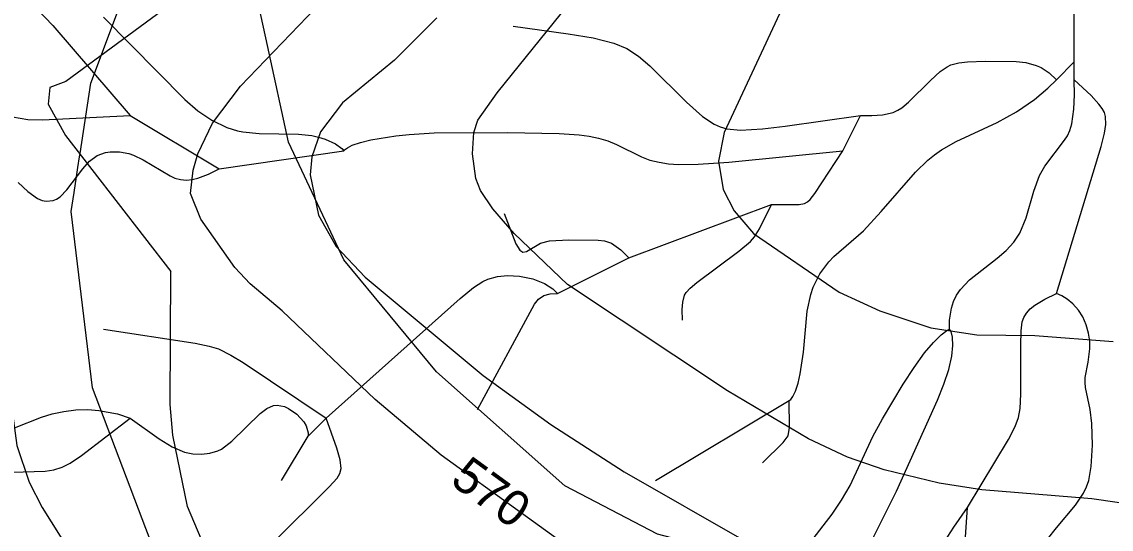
# Model space of a CAD drawing. Extents: x -709584 to -702006, y -1161789 to -1157496.
# Drawn here: x -705867.4 to -705561.6, y -1158313.1 to -1158170.8 of the extents above; entities that cross this region are included whole.
import ezdxf

# ---------------------------------------------------------------- set-up
doc = ezdxf.new("R2010")
doc.units = 0
for name, color, linetype in [('120_vrstevnice hlavní', 7, 'Continuous'), ('121_vrstevnice hlavní_popis', 7, 'Continuous'), ('122_vrstevnice základní', 7, 'Continuous'), ('408_BPEJ_linie', 7, 'Continuous'), ('411_akumulovaný odtok', 7, 'Continuous')]:
    doc.layers.add(name, color=color, linetype=linetype)

msp = doc.modelspace()

# ---------------------------------------------------------------- linework, layer by layer
at = {"layer": '120_vrstevnice hlavní'}
msp.add_lwpolyline([(-705625.95, -1158362.56), (-705638.82, -1158358.98), (-705655.98, -1158352.26), (-705670.71, -1158345.4), (-705704.61, -1158324.94), (-705749.66, -1158292.34), (-705768.25, -1158276.75), (-705794.28, -1158251.86), (-705803.29, -1158244.28), (-705807.58, -1158239.71), (-705817.16, -1158226.12), (-705820.02, -1158218.97), (-705819.3, -1158212.39), (-705818.02, -1158207.82), (-705813.87, -1158199.24), (-705806, -1158188.79), (-705784.98, -1158166.91)], dxfattribs=at)
at = {"layer": '122_vrstevnice základní'}
for points in [[(-705824.6, -1158165.2), (-705855.06, -1158187.51), (-705859.49, -1158189.23), (-705860.02, -1158193.86), (-705855.15, -1158202.62), (-705825.6, -1158240.85)], [(-705517.26, -1158311.79), (-705567.03, -1158304.64), (-705597.92, -1158302.06), (-705609.93, -1158300.2), (-705625.38, -1158296.49), (-705635.68, -1158292.91), (-705646.55, -1158287.76), (-705669.28, -1158274.32), (-705714.19, -1158244.43), (-705729.21, -1158230.13), (-705735.21, -1158223.26), (-705738.65, -1158218.11), (-705739.93, -1158214.68), (-705740.93, -1158207.82), (-705740.5, -1158201.81), (-705739.36, -1158198.38), (-705733.93, -1158190.66), (-705715.91, -1158168.34)], [(-705654.09, -1158167.09), (-705670.29, -1158201.81), (-705671.86, -1158209.82), (-705670.57, -1158217.83), (-705667.42, -1158223.83), (-705661.99, -1158230.13), (-705637.96, -1158246.57), (-705626.52, -1158251.86), (-705612.22, -1158256.58), (-705599.35, -1158258.59), (-705583.05, -1158258.73), (-705561.1, -1158260.44)], [(-705750.94, -1158169.63), (-705762.82, -1158181.5), (-705777.4, -1158193.52), (-705783.55, -1158201.67), (-705785.98, -1158208.68), (-705786.49, -1158213.68), (-705784.12, -1158224.98), (-705779.12, -1158233.84), (-705770.97, -1158242.43), (-705737.93, -1158270.03), (-705718.91, -1158283.76), (-705698.32, -1158297.06), (-705663.99, -1158316.65), (-705650.26, -1158323.51), (-705634.82, -1158329.24), (-705621.09, -1158332.67), (-705590.2, -1158337.82), (-705579.33, -1158338.67), (-705557.02, -1158338.96)], [(-705905.4, -1158186.22), (-705898.96, -1158198.95), (-705890.81, -1158211.82), (-705879.66, -1158227.55), (-705875.22, -1158235.7), (-705872.79, -1158243.57), (-705871.08, -1158253.87), (-705870.36, -1158277.89), (-705868.79, -1158289.62), (-705865.35, -1158299.92), (-705861.64, -1158307.07), (-705853.63, -1158319.8), (-705850.2, -1158327.09), (-705846.91, -1158337.24), (-705845.05, -1158347.54)], [(-705559.31, -1158391.16), (-705582.19, -1158392.88), (-705590.77, -1158392.73), (-705605.07, -1158391.3), (-705625.09, -1158386.15), (-705647.98, -1158378.43), (-705672.57, -1158367.56), (-705700.32, -1158352.69), (-705728.63, -1158335.67), (-705737.07, -1158331.67), (-705755.23, -1158327.66), (-705763.82, -1158327.95), (-705780.98, -1158332.38), (-705792.42, -1158334.1), (-705798.14, -1158333.67), (-705803.72, -1158331.67), (-705810.72, -1158325.52), (-705816.02, -1158318.22), (-705820.88, -1158306.78), (-705825.03, -1158286.76), (-705825.74, -1158278.18), (-705825.6, -1158240.85)]]:
    msp.add_lwpolyline(points, dxfattribs=at)
at = {"layer": '408_BPEJ_linie'}
for points in [[(-705769, -1158427), (-705774.52, -1158418.29), (-705779.17, -1158410.97), (-705782.48, -1158405.73), (-705783.89, -1158403.51), (-705795, -1158386), (-705827, -1158327.5), (-705832.53, -1158312.93), (-705847.5, -1158273.5), (-705853.5, -1158224), (-705852.68, -1158218.62), (-705852.58, -1158217.99), (-705852.11, -1158214.89), (-705851.61, -1158211.6), (-705851.15, -1158208.63), (-705851.01, -1158207.71), (-705848, -1158188), (-705836, -1158156), (-705805, -1158111)], [(-705387.22, -1158308.87), (-705395, -1158307), (-705428, -1158303), (-705481, -1158307), (-705563.5, -1158326.5), (-705607, -1158330), (-705637.5, -1158328), (-705689, -1158314.5), (-705715, -1158301), (-705751, -1158269), (-705777, -1158237.5), (-705790.99, -1158207.71), (-705792.5, -1158204.5), (-705798.41, -1158177.43), (-705802, -1158161), (-705805, -1158111)]]:
    msp.add_lwpolyline(points, dxfattribs=at)
at = {"layer": '411_akumulovaný odtok'}
for p, q in [((-705571.99, -1158182), (-705571.99, -1158137)), ((-705576.99, -1158187), (-705571.99, -1158182)), ((-705571.99, -1158187), (-705571.99, -1158182)), ((-705836.99, -1158197), (-705811.99, -1158212)), ((-705636.99, -1158207), (-705631.99, -1158197)), ((-705811.99, -1158212), (-705776.99, -1158207)), ((-705696.99, -1158237), (-705656.99, -1158222)), ((-705716.99, -1158247), (-705696.99, -1158237)), ((-705689.49, -1158299.5), (-705651.99, -1158277)), ((-705786.99, -1158287), (-705781.99, -1158282)), ((-705794.49, -1158299.5), (-705786.99, -1158287))]:
    msp.add_line(p, q, dxfattribs=at)
for points in [[(-705964.49, -1158094.5), (-705959.21, -1158099.6), (-705953.76, -1158104.21), (-705950.67, -1158106.56), (-705947.49, -1158108.75), (-705938.11, -1158114.26), (-705935.68, -1158116.04), (-705931.13, -1158120.21), (-705918.06, -1158134.22), (-705913.4, -1158138.52), (-705910.89, -1158140.43), (-705908.22, -1158142.15), (-705902.51, -1158145.1), (-705896.55, -1158147.68), (-705884.44, -1158152.58), (-705878.53, -1158155.25), (-705875.69, -1158156.75), (-705872.97, -1158158.41), (-705870.36, -1158160.31), (-705865.5, -1158164.61), (-705858.67, -1158171.75), (-705836.99, -1158197)], [(-705844.49, -1158169.5), (-705821.61, -1158192.54), (-705817.99, -1158195.74), (-705814.06, -1158198.39), (-705809.83, -1158200.42), (-705806.87, -1158201.37), (-705805.38, -1158201.67), (-705800.79, -1158202.1), (-705789.75, -1158202.25), (-705786, -1158202.7), (-705784.09, -1158203.11), (-705782.28, -1158203.65), (-705779.38, -1158205.01), (-705777.59, -1158206.32), (-705776.99, -1158207)], [(-705729.49, -1158172), (-705714.06, -1158174.1), (-705707.04, -1158175.25), (-705701.21, -1158176.71), (-705697.59, -1158178.23), (-705694.27, -1158180.42), (-705691.16, -1158183.07), (-705680.82, -1158193.28), (-705676.29, -1158197.32), (-705673.08, -1158199.48), (-705671.38, -1158200.25), (-705669.54, -1158200.76), (-705665.64, -1158201.13), (-705659.48, -1158200.8), (-705653.16, -1158200.03), (-705631.99, -1158197)], [(-705631.99, -1158197), (-705628.79, -1158197.06), (-705625.8, -1158196.84), (-705622.78, -1158196.16), (-705621.47, -1158195.58), (-705620.37, -1158194.89), (-705618.52, -1158193.32), (-705612.32, -1158187.2), (-705609.59, -1158184.74), (-705607.66, -1158183.39), (-705606.62, -1158182.87), (-705604.38, -1158182.23), (-705602, -1158181.95), (-705597.04, -1158181.81), (-705588.27, -1158181.94), (-705585.63, -1158182.19), (-705582.69, -1158182.99), (-705581.29, -1158183.61), (-705579.05, -1158185.06), (-705576.99, -1158187)], [(-705651.99, -1158277), (-705651.56, -1158276.77), (-705650.94, -1158275.86), (-705650.23, -1158274.36), (-705649.52, -1158272.19), (-705648.92, -1158269.55), (-705648.02, -1158263.42), (-705646.92, -1158251.92), (-705645.96, -1158247.24), (-705645.26, -1158245.25), (-705643.38, -1158241.49), (-705640.9, -1158238.12), (-705639.43, -1158236.61), (-705631.14, -1158229.36), (-705626.16, -1158224.02), (-705616.52, -1158212.94), (-705613.09, -1158209.56), (-705611.24, -1158208.05), (-705609.29, -1158206.7), (-705605.13, -1158204.36), (-705593.66, -1158199.04), (-705588.17, -1158195.99), (-705583.17, -1158192.55), (-705579.38, -1158189.39), (-705576.99, -1158187)], [(-705606.99, -1158257), (-705607.01, -1158254.48), (-705606.48, -1158251.08), (-705605.89, -1158249.24), (-705605.02, -1158247.47), (-705603.92, -1158245.83), (-705601.41, -1158243.16), (-705593.6, -1158237.06), (-705591.12, -1158234.93), (-705588.91, -1158232.62), (-705587.23, -1158230.06), (-705585.53, -1158225.8), (-705583.31, -1158218.28), (-705581.72, -1158213.91), (-705580.27, -1158211.23), (-705574.74, -1158203.99), (-705573.93, -1158202.74), (-705573.24, -1158201.27), (-705572.68, -1158199.42), (-705572.07, -1158195.28), (-705571.9, -1158191.25), (-705571.99, -1158187)], [(-705576.99, -1158247), (-705564.48, -1158205.72), (-705563.51, -1158202.01), (-705563.11, -1158199.6), (-705563.2, -1158197.31), (-705563.55, -1158196.25), (-705564.18, -1158195.11), (-705565.07, -1158193.91), (-705567.28, -1158191.45), (-705571.99, -1158187)], [(-705869.95, -1158197.42), (-705865.66, -1158198.13), (-705861.61, -1158198.26), (-705836.99, -1158197)], [(-705776.99, -1158207), (-705776.77, -1158206.64), (-705775.98, -1158206.08), (-705774.65, -1158205.4), (-705772.34, -1158204.58), (-705769.42, -1158203.84), (-705762.42, -1158202.72), (-705758.69, -1158202.34), (-705751.63, -1158201.94), (-705731.08, -1158201.83), (-705716.58, -1158202.07), (-705710.93, -1158202.5), (-705708.17, -1158202.88), (-705705.48, -1158203.42), (-705702.88, -1158204.18), (-705700.47, -1158205.17), (-705693.48, -1158208.62), (-705691.08, -1158209.54), (-705688.51, -1158210.18), (-705685.85, -1158210.57), (-705683.11, -1158210.75), (-705677.51, -1158210.73), (-705668.92, -1158210.18), (-705636.99, -1158207)], [(-705868.4, -1158215.84), (-705865.73, -1158218.33), (-705862.95, -1158220.32), (-705861.64, -1158220.91), (-705860.58, -1158221.11), (-705858.6, -1158220.9), (-705857.66, -1158220.52), (-705856.61, -1158219.83), (-705854.7, -1158217.9), (-705850.28, -1158212.05), (-705848.4, -1158209.9), (-705846.26, -1158208.26), (-705843.89, -1158207.44), (-705842.61, -1158207.25), (-705839.98, -1158207.24), (-705837.34, -1158207.7), (-705835.99, -1158208.17), (-705833.36, -1158209.44), (-705825.72, -1158213.99), (-705824.39, -1158214.6), (-705822.85, -1158215.02), (-705821.18, -1158215.16), (-705819.56, -1158215), (-705817.94, -1158214.64), (-705814.98, -1158213.55), (-705811.99, -1158212)], [(-705656.99, -1158222), (-705649.18, -1158222.06), (-705647.67, -1158221.77), (-705646.82, -1158221.3), (-705646.1, -1158220.6), (-705644.83, -1158218.89), (-705636.99, -1158207)], [(-705681.99, -1158254.5), (-705682.04, -1158251.45), (-705681.86, -1158249.38), (-705681.35, -1158247.47), (-705680.92, -1158246.69), (-705679.82, -1158245.5), (-705677.89, -1158243.88), (-705666.1, -1158235.13), (-705662.84, -1158232.38), (-705661.75, -1158231.11), (-705660.36, -1158228.87), (-705656.99, -1158222)], [(-705731.99, -1158224.5), (-705728.77, -1158233.02), (-705727.64, -1158234.87), (-705726.75, -1158235.42), (-705725.69, -1158235.17), (-705721.76, -1158232.83), (-705719.26, -1158232.23), (-705713.85, -1158231.94), (-705705.66, -1158232.02), (-705703.88, -1158232.22), (-705701.9, -1158232.91), (-705699.22, -1158234.78), (-705696.99, -1158237)], [(-705781.99, -1158282), (-705744.32, -1158248.36), (-705740.58, -1158245.33), (-705737.97, -1158243.63), (-705736.59, -1158242.98), (-705733.88, -1158242.22), (-705731.03, -1158241.9), (-705727.66, -1158242.08), (-705724, -1158242.85), (-705720.68, -1158244.16), (-705718.36, -1158245.67), (-705716.99, -1158247)], [(-705739.49, -1158279.5), (-705723.51, -1158249.94), (-705722.38, -1158248.61), (-705720.84, -1158247.57), (-705719.07, -1158247.07), (-705716.99, -1158247)], [(-705601.99, -1158307), (-705590.45, -1158287.99), (-705588.59, -1158284.33), (-705587.68, -1158281.81), (-705587.2, -1158279.21), (-705586.95, -1158275.19), (-705587.01, -1158261.52), (-705586.89, -1158257.51), (-705586.57, -1158254.98), (-705586.16, -1158253.73), (-705585.43, -1158252.49), (-705584.37, -1158251.31), (-705583.07, -1158250.26), (-705580.26, -1158248.54), (-705576.99, -1158247)], [(-705579.5, -1158315.96), (-705576.98, -1158312.7), (-705571.67, -1158306.36), (-705569.43, -1158303.03), (-705568.56, -1158301.26), (-705567.94, -1158299.43), (-705567.22, -1158295.57), (-705566.9, -1158289.52), (-705567.1, -1158283.47), (-705567.52, -1158279.58), (-705568.84, -1158273.35), (-705568.97, -1158271.95), (-705568.9, -1158270.55), (-705568.07, -1158266.25), (-705567.61, -1158262.48), (-705567.66, -1158260.36), (-705568, -1158258.08), (-705568.64, -1158255.78), (-705569.59, -1158253.58), (-705570.83, -1158251.63), (-705572.39, -1158249.93), (-705574, -1158248.61), (-705575.45, -1158247.68), (-705576.99, -1158247)], [(-705844.49, -1158257), (-705818.73, -1158260.89), (-705814.75, -1158261.72), (-705812.19, -1158262.53), (-705808.67, -1158264.27), (-705805.29, -1158266.36), (-705781.99, -1158282)], [(-705645.91, -1158316.71), (-705639.98, -1158308.94), (-705637.3, -1158304.95), (-705634.92, -1158300.86), (-705628.54, -1158287.1), (-705625.86, -1158282.18), (-705619.97, -1158272.47), (-705616.95, -1158267.74), (-705614.04, -1158263.66), (-705611.53, -1158260.73), (-705609.36, -1158258.6), (-705607.77, -1158257.33), (-705606.99, -1158257)], [(-705629.74, -1158318.14), (-705621.84, -1158302.45), (-705610.42, -1158276.88), (-705608.6, -1158272.45), (-705607.2, -1158268.3), (-705606.36, -1158264.56), (-705606.09, -1158261.57), (-705606.2, -1158259.21), (-705606.54, -1158257.64), (-705606.99, -1158257)], [(-705836.99, -1158282), (-705828.81, -1158287.73), (-705825.14, -1158290.03), (-705821.7, -1158291.52), (-705819.35, -1158291.95), (-705816.96, -1158292.03), (-705814.61, -1158291.8), (-705812.38, -1158291.16), (-705811.35, -1158290.63), (-705808.48, -1158288.45), (-705800.45, -1158280.66), (-705798.62, -1158279.28), (-705796.71, -1158278.45), (-705795.71, -1158278.36), (-705793.63, -1158278.74), (-705792.49, -1158279.25), (-705790.16, -1158280.89), (-705788.24, -1158283), (-705787.59, -1158284.12), (-705786.97, -1158286.12), (-705786.99, -1158287)], [(-705659.49, -1158294.5), (-705653.67, -1158288.76), (-705652.26, -1158286.89), (-705651.94, -1158284.63), (-705651.99, -1158277)], [(-705894.49, -1158309.5), (-705883.21, -1158301.26), (-705880.06, -1158299.26), (-705877.87, -1158298.18), (-705875.58, -1158297.49), (-705873.18, -1158297.18), (-705860.79, -1158296.85), (-705858.4, -1158296.51), (-705856.08, -1158295.76), (-705853.84, -1158294.59), (-705850.62, -1158292.42), (-705836.99, -1158282)], [(-705877.06, -1158287.66), (-705861.84, -1158281.66), (-705858.85, -1158280.79), (-705855.6, -1158280.11), (-705852.23, -1158279.67), (-705848.89, -1158279.57), (-705845.79, -1158279.79), (-705840.55, -1158280.79), (-705836.99, -1158282)], [(-705796.99, -1158317), (-705781.1, -1158301.28), (-705778.89, -1158298.8), (-705778.08, -1158297.5), (-705777.72, -1158296.06), (-705778, -1158293.7), (-705778.99, -1158290.39), (-705781.99, -1158282)], [(-705636.99, -1158474.5), (-705637.02, -1158469.99), (-705636.34, -1158463.57), (-705635.63, -1158459.87), (-705634.58, -1158456.09), (-705633.01, -1158452.03), (-705631.13, -1158448.23), (-705625.62, -1158438.97), (-705624.17, -1158435.97), (-705623.08, -1158433), (-705622.23, -1158429.91), (-705620.97, -1158423.52), (-705618.36, -1158403.81), (-705617.29, -1158397.33), (-705616.6, -1158394.17), (-705615.77, -1158391.07), (-705614.75, -1158388.06), (-705609.21, -1158375.99), (-705608.17, -1158372.85), (-705607.35, -1158369.6), (-705606.18, -1158362.91), (-705605.06, -1158352.58), (-705601.99, -1158307)], [(-705634.49, -1158389.5), (-705622.27, -1158374.11), (-705619.37, -1158369.74), (-705617.85, -1158366.65), (-705616.84, -1158363.3), (-705615.93, -1158358.03), (-705613.22, -1158332.8), (-705612.47, -1158327.45), (-705611.73, -1158323.97), (-705610.47, -1158320.47), (-705608.31, -1158316.48), (-705605.8, -1158312.52), (-705601.99, -1158307)]]:
    msp.add_lwpolyline(points, dxfattribs=at)

# ---------------------------------------------------------------- texts
at = {"layer": '121_vrstevnice hlavní_popis'}
msp.add_text('570', height=10, rotation=323.9688, dxfattribs=at).set_placement((-705747.52, -1158300.19))

doc.saveas('drawing.dxf')
